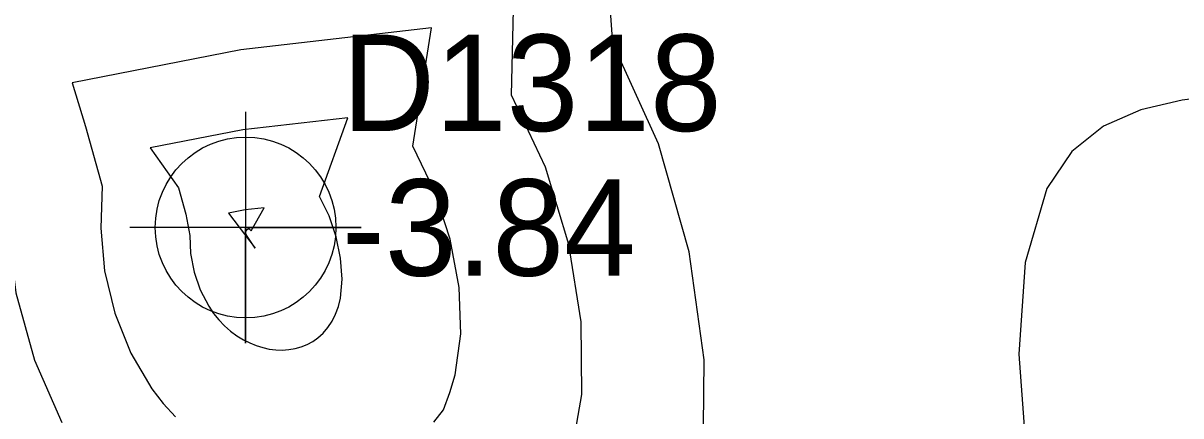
# Model space of a CAD drawing. Extents: x 2356077 to 2359823, y 225951 to 227822.
# Drawn here: x 2358087.43 to 2358117.47, y 226158.23 to 226168.4 of the extents above; entities that cross this region are included whole.
import ezdxf

# ---------------------------------------------------------------- set-up
doc = ezdxf.new("R2010")
doc.units = 0
for name, color, linetype in [('DTM Contours Major', 7, 'Continuous'), ('DTM Contours Minor', 7, 'Continuous'), ('Exist DTM Breakline', 7, 'Continuous'), ('Exist DTM Breakline Underwater', 7, 'Continuous'), ('Exist DTM Drainline', 7, 'Continuous'), ('Exist DTM Regular Point Underwater CELL', 7, 'Continuous'), ('Exist DTM Regular Point Underwater Cogo Elevation', 7, 'Continuous'), ('Exist DTM Regular Point Underwater Cogo Number', 7, 'Continuous')]:
    doc.layers.add(name, color=color, linetype=linetype)

msp = doc.modelspace()

# ---------------------------------------------------------------- linework, layer by layer
at = {"layer": 'DTM Contours Major'}
for points in [[(2358142.419, 226179.244), (2358138.405, 226178.508), (2358134.76, 226177.455), (2358133.304, 226175.102), (2358131.684, 226173.026), (2358129.789, 226171.425), (2358128.038, 226169.935), (2358126.56, 226167.78), (2358124.889, 226167.143), (2358123.966, 226167.324), (2358123.132, 226167.062), (2358122.301, 226166.88), (2358121.471, 226166.758), (2358120.643, 226166.679), (2358118.64, 226166.542), (2358117.5, 226166.409), (2358116.428, 226166.161), (2358115.463, 226165.737), (2358114.639, 226165.076), (2358113.994, 226164.115), (2358113.432, 226162.201), (2358113.265, 226159.827), (2358113.46, 226157.253)], [(2358105.078, 226157.079), (2358105.102, 226159.676), (2358104.711, 226162.475), (2358103.917, 226165.275), (2358102.732, 226167.876), (2358102.366, 226172.949), (2358092.968, 226171.857)]]:
    msp.add_lwpolyline(points, dxfattribs=at)
at = {"layer": 'DTM Contours Minor'}
for points in [[(2358101.645, 226157.148), (2358101.931, 226158.781), (2358101.909, 226160.664), (2358101.59, 226162.67), (2358100.985, 226164.669), (2358100.105, 226166.534), (2358100.195, 226170.617), (2358093.025, 226169.783)], [(2358093.025, 226169.783), (2358086.681, 226168.549), (2358086.666, 226167.205), (2358087.128, 226164.88), (2358087.03, 226163.183), (2358087.244, 226161.415), (2358087.728, 226159.672), (2358088.439, 226158.053)], [(2358098.086, 226158.068), (2358098.337, 226158.38), (2358098.501, 226158.836), (2358098.644, 226159.289), (2358098.79, 226160.356), (2358098.743, 226161.552), (2358098.512, 226162.808), (2358098.108, 226164.051), (2358097.54, 226165.213), (2358098.025, 226168.285), (2358093.081, 226167.71)], [(2358093.081, 226167.71), (2358088.708, 226166.859), (2358089.049, 226165.724), (2358089.488, 226164.181), (2358089.448, 226163.088), (2358089.544, 226161.986), (2358089.81, 226160.888), (2358090.225, 226159.852), (2358090.77, 226158.931), (2358091.07, 226158.546), (2358091.391, 226158.2)], [(2358093.137, 226165.637), (2358090.734, 226165.17), (2358091.462, 226164.138), (2358091.657, 226163.452), (2358091.757, 226162.904), (2358091.776, 226162.431), (2358091.868, 226161.952), (2358092.029, 226161.49), (2358092.251, 226161.067), (2358092.377, 226160.884), (2358092.514, 226160.716), (2358092.662, 226160.563), (2358092.818, 226160.425), (2358092.981, 226160.303), (2358093.151, 226160.199), (2358093.314, 226160.116), (2358093.481, 226160.049), (2358093.649, 226159.997), (2358093.818, 226159.96), (2358093.986, 226159.939), (2358094.153, 226159.934), (2358094.323, 226159.944), (2358094.488, 226159.972), (2358094.648, 226160.016), (2358094.801, 226160.076), (2358094.946, 226160.154), (2358095.081, 226160.248), (2358095.219, 226160.372), (2358095.342, 226160.516), (2358095.45, 226160.679), (2358095.54, 226160.861), (2358095.612, 226161.061), (2358095.665, 226161.279), (2358095.708, 226161.773), (2358095.67, 226162.311), (2358095.555, 226162.865), (2358095.371, 226163.409), (2358095.123, 226163.914), (2358095.854, 226165.953), (2358093.137, 226165.637)], [(2358093.194, 226163.564), (2358092.76, 226163.48), (2358093.457, 226162.575), (2358093.26, 226162.855), (2358093.221, 226162.929), (2358093.21, 226162.981), (2358093.218, 226163.02), (2358093.242, 226163.058), (2358093.27, 226163.077), (2358093.282, 226163.078), (2358093.296, 226163.075), (2358093.328, 226163.046), (2358093.347, 226163.018), (2358093.684, 226163.621), (2358093.194, 226163.564)]]:
    msp.add_lwpolyline(points, dxfattribs=at)
at = {"layer": 'Exist DTM Breakline'}
msp.add_spline([(2357739.379, 226441.004), (2357819.613, 226359.102), (2357890.87, 226277.588), (2357993.999, 226180.096), (2358102.764, 226183.23), (2358191.473, 226205.9), (2358275.273, 226131.78), (2358421.38, 226152.319), (2358505.025, 226137.402), (2358547.118, 226053.573)], degree=3, dxfattribs=at)
at = {"layer": 'Exist DTM Breakline Underwater'}
for points in [[(2357739.428, 226434.309), (2357811.723, 226357.465), (2357885.724, 226276.345), (2357991.789, 226172.502), (2358103.028, 226173.66), (2358191.056, 226197.408), (2358272.648, 226122.63), (2358421.22, 226141.688), (2358498.765, 226117.394), (2358527.12, 226046.782)], [(2358025.938, 226146.768), (2358081.31, 226130.869), (2358190.353, 226159.394), (2358252.677, 226089.283), (2358430.116, 226084.162), (2358438.948, 226067.769)]]:
    msp.add_spline(points, degree=3, dxfattribs=at)
at = {"layer": 'Exist DTM Drainline'}
msp.add_spline([(2358002.822, 226157.077), (2358085.779, 226145.3), (2358186.306, 226180.964), (2358265.469, 226105.433), (2358430.76, 226108.273), (2358483.144, 226082.187), (2358495.873, 226067.413)], degree=3, dxfattribs=at)
at = {"layer": 'Exist DTM Regular Point Underwater CELL'}
msp.add_lwpolyline([(2358093.206, 226166.108), (2358093.206, 226160.108), (2358093.206, 226163.108), (2358096.206, 226163.108), (2358090.206, 226163.108)], dxfattribs=at)
msp.add_circle((2358093.206, 226163.108), 2.344, dxfattribs=at)

# ---------------------------------------------------------------- texts
at = {"layer": 'Exist DTM Regular Point Underwater Cogo Elevation'}
msp.add_text('-3.84', height=2.5, dxfattribs=at).set_placement((2358095.706, 226161.858))
at = {"layer": 'Exist DTM Regular Point Underwater Cogo Number'}
msp.add_text('D1318', height=2.5, dxfattribs=at).set_placement((2358095.706, 226165.608))

doc.saveas('drawing.dxf')
